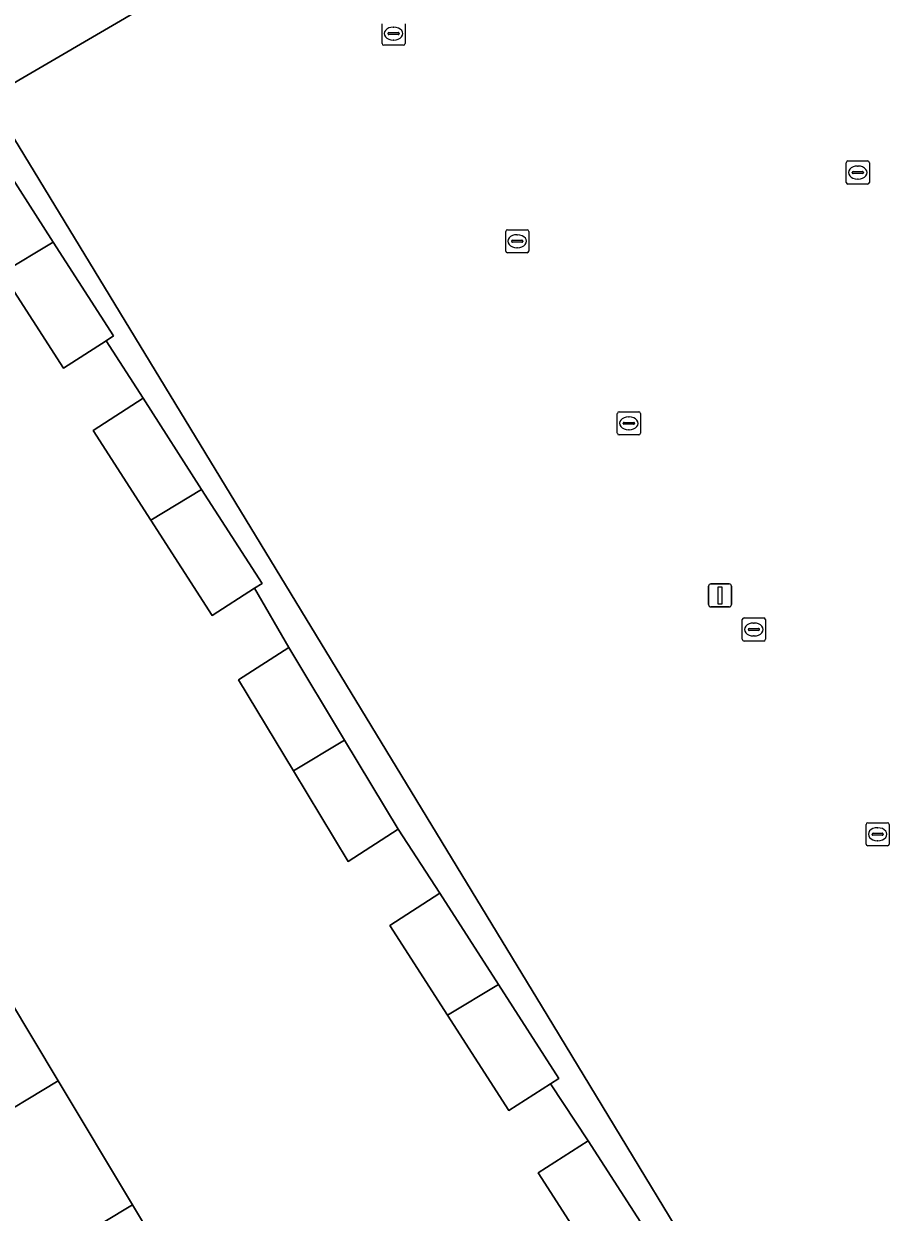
# Model space of a CAD drawing. Extents: x 159888 to 160761, y 384031 to 384750.
# Drawn here: x 160364.2 to 160401.6, y 384578.8 to 384630.2 of the extents above; entities that cross this region are included whole.
import ezdxf

# ---------------------------------------------------------------- set-up
doc = ezdxf.new("R2010")
doc.units = 0
for name, color, linetype in [('IMGEO_Erf', 7, 'Continuous'), ('IMGEO_Kolk', 7, 'Continuous'), ('IMGEO_Lichtmast', 7, 'Continuous'), ('IMGEO_Pand', 7, 'Continuous'), ('IMGEO_Voetpad_open', 7, 'Continuous')]:
    doc.layers.add(name, color=color, linetype=linetype)

msp = doc.modelspace()

# ---------------------------------------------------------------- linework, layer by layer
at = {"layer": 'IMGEO_Erf'}
for points in [[(160391.074, 384643.61), (160362.672, 384627.03), (160386.83, 384587.328), (160396.112, 384572.03)], [(160388.942, 384576.619), (160386.447, 384580.5), (160388.61, 384581.89), (160386.976, 384584.354), (160385.176, 384583.196), (160382.523, 384587.323), (160380.027, 384591.206), (160382.19, 384592.596), (160380.392, 384595.367), (160378.222, 384593.972), (160375.862, 384597.889), (160373.484, 384601.834), (160375.655, 384603.229), (160374.171, 384605.791), (160372.335, 384604.61), (160369.682, 384608.738), (160367.186, 384612.62), (160369.349, 384614.01), (160367.75, 384616.497), (160365.915, 384615.317), (160363.261, 384619.446)], [(160362.468, 384589.829), (160365.677, 384584.476), (160368.888, 384579.122), (160372.097, 384573.77)]]:
    msp.add_lwpolyline(points, dxfattribs=at)
at = {"layer": 'IMGEO_Kolk'}
for p, q in [((160379.691, 384629.363), (160379.691, 384630.215)), ((160379.95, 384629.783), (160379.95, 384629.795)), ((160379.993, 384629.832), (160380.391, 384629.832)), ((160380.179, 384630.069), (160380.204, 384630.069)), ((160380.434, 384629.795), (160380.434, 384629.783)), ((160380.692, 384630.215), (160380.692, 384629.363)), ((160380.618, 384629.289), (160379.766, 384629.289)), ((160380.388, 384629.746), (160379.99, 384629.746)), ((160380.202, 384629.509), (160380.177, 384629.509)), ((160399.778, 384623.352), (160399.778, 384624.204)), ((160399.853, 384624.278), (160400.705, 384624.278)), ((160400.779, 384624.204), (160400.779, 384623.352)), ((160400.037, 384623.772), (160400.037, 384623.784)), ((160400.475, 384623.735), (160400.077, 384623.735)), ((160400.08, 384623.821), (160400.478, 384623.821)), ((160400.266, 384624.058), (160400.291, 384624.058)), ((160400.521, 384623.784), (160400.521, 384623.772)), ((160400.705, 384623.278), (160399.853, 384623.278)), ((160400.289, 384623.498), (160400.264, 384623.498)), ((160385.042, 384620.38), (160385.042, 384621.232)), ((160385.117, 384621.306), (160385.969, 384621.306)), ((160385.53, 384621.086), (160385.555, 384621.086)), ((160386.043, 384621.232), (160386.043, 384620.38)), ((160385.301, 384620.8), (160385.301, 384620.812)), ((160385.739, 384620.763), (160385.341, 384620.763)), ((160385.344, 384620.849), (160385.742, 384620.849)), ((160385.553, 384620.526), (160385.528, 384620.526)), ((160385.785, 384620.812), (160385.785, 384620.8)), ((160385.969, 384620.306), (160385.117, 384620.306)), ((160389.873, 384612.502), (160389.873, 384613.354)), ((160389.948, 384613.428), (160390.8, 384613.428)), ((160390.874, 384613.354), (160390.874, 384612.502)), ((160390.132, 384612.922), (160390.132, 384612.934)), ((160390.57, 384612.885), (160390.172, 384612.885)), ((160390.175, 384612.971), (160390.573, 384612.971)), ((160390.361, 384613.208), (160390.386, 384613.208)), ((160390.616, 384612.934), (160390.616, 384612.922)), ((160390.8, 384612.428), (160389.948, 384612.428)), ((160390.384, 384612.648), (160390.359, 384612.648)), ((160395.28, 384603.583), (160395.28, 384604.435)), ((160395.355, 384604.509), (160396.207, 384604.509)), ((160395.582, 384604.052), (160395.98, 384604.052)), ((160395.768, 384604.289), (160395.793, 384604.289)), ((160396.281, 384604.435), (160396.281, 384603.583)), ((160395.539, 384604.003), (160395.539, 384604.015)), ((160395.977, 384603.966), (160395.579, 384603.966)), ((160395.791, 384603.729), (160395.766, 384603.729)), ((160396.023, 384604.015), (160396.023, 384604.003)), ((160396.207, 384603.509), (160395.355, 384603.509)), ((160400.637, 384594.724), (160400.637, 384595.576)), ((160400.712, 384595.65), (160401.564, 384595.65)), ((160401.125, 384595.43), (160401.15, 384595.43)), ((160401.638, 384595.576), (160401.638, 384594.724)), ((160400.896, 384595.144), (160400.896, 384595.156)), ((160401.334, 384595.107), (160400.936, 384595.107)), ((160400.939, 384595.193), (160401.337, 384595.193)), ((160401.148, 384594.87), (160401.123, 384594.87)), ((160401.38, 384595.156), (160401.38, 384595.144)), ((160401.564, 384594.65), (160400.712, 384594.65))]:
    msp.add_line(p, q, dxfattribs=at)
for points in [[(160379.691, 384629.363), (160379.691, 384630.215)], [(160380.692, 384630.215), (160380.692, 384629.363)], [(160380.618, 384629.289), (160379.766, 384629.289)], [(160399.778, 384623.352), (160399.778, 384624.204)], [(160399.853, 384624.278), (160400.705, 384624.278)], [(160400.779, 384624.204), (160400.779, 384623.352)], [(160400.705, 384623.278), (160399.853, 384623.278)], [(160385.042, 384620.38), (160385.042, 384621.232)], [(160385.117, 384621.306), (160385.969, 384621.306)], [(160386.043, 384621.232), (160386.043, 384620.38)], [(160385.969, 384620.306), (160385.117, 384620.306)], [(160389.873, 384612.502), (160389.873, 384613.354)], [(160389.948, 384613.428), (160390.8, 384613.428)], [(160390.874, 384613.354), (160390.874, 384612.502)], [(160390.8, 384612.428), (160389.948, 384612.428)], [(160395.28, 384603.583), (160395.28, 384604.435)], [(160395.355, 384604.509), (160396.207, 384604.509)], [(160396.281, 384604.435), (160396.281, 384603.583)], [(160396.207, 384603.509), (160395.355, 384603.509)], [(160400.637, 384594.724), (160400.637, 384595.576)], [(160400.712, 384595.65), (160401.564, 384595.65)], [(160401.638, 384595.576), (160401.638, 384594.724)], [(160401.564, 384594.65), (160400.712, 384594.65)]]:
    msp.add_lwpolyline(points, dxfattribs=at)
for centre, radius, start, end in [((160379.99, 384629.792), 0.0403, 85.8775, 175.7526), ((160379.987, 384629.782), 0.0366, 178.938, 274.7102), ((160380.391, 384629.789), 0.043, 264.8664, 352.4533), ((160380.395, 384629.794), 0.0386, 1.7309, 96.639), ((160379.768, 384629.365), 0.0765, 181.552, 268.448), ((160379.768, 384629.365), 0.0765, 181.552, 268.448), ((160380.616, 384629.365), 0.0765, 271.552, 358.448), ((160380.616, 384629.365), 0.0765, 271.552, 358.448), ((160399.855, 384624.202), 0.0765, 91.552, 178.448), ((160399.855, 384624.202), 0.0765, 91.552, 178.448), ((160400.703, 384624.202), 0.0765, 1.552, 88.448), ((160400.703, 384624.202), 0.0765, 1.552, 88.448), ((160400.077, 384623.781), 0.0403, 85.8775, 175.7526), ((160400.074, 384623.771), 0.0366, 178.938, 274.7102), ((160400.478, 384623.778), 0.043, 264.8664, 352.4533), ((160400.482, 384623.783), 0.0386, 1.7309, 96.639), ((160399.855, 384623.354), 0.0765, 181.552, 268.448), ((160399.855, 384623.354), 0.0765, 181.552, 268.448), ((160400.703, 384623.354), 0.0765, 271.552, 358.448), ((160400.703, 384623.354), 0.0765, 271.552, 358.448), ((160385.119, 384621.23), 0.0765, 91.552, 178.448), ((160385.119, 384621.23), 0.0765, 91.552, 178.448), ((160385.967, 384621.23), 0.0765, 1.552, 88.448), ((160385.967, 384621.23), 0.0765, 1.552, 88.448), ((160385.341, 384620.809), 0.0403, 85.8775, 175.7526), ((160385.338, 384620.799), 0.0366, 178.938, 274.7102), ((160385.742, 384620.806), 0.043, 264.8664, 352.4533), ((160385.746, 384620.811), 0.0386, 1.7309, 96.639), ((160385.119, 384620.382), 0.0765, 181.552, 268.448), ((160385.119, 384620.382), 0.0765, 181.552, 268.448), ((160385.967, 384620.382), 0.0765, 271.552, 358.448), ((160385.967, 384620.382), 0.0765, 271.552, 358.448), ((160389.95, 384613.352), 0.0765, 91.552, 178.448), ((160389.95, 384613.352), 0.0765, 91.552, 178.448), ((160390.798, 384613.352), 0.0765, 1.552, 88.448), ((160390.798, 384613.352), 0.0765, 1.552, 88.448), ((160390.172, 384612.931), 0.0403, 85.8775, 175.7526), ((160390.169, 384612.921), 0.0366, 178.938, 274.7102), ((160390.573, 384612.928), 0.043, 264.8664, 352.4533), ((160390.577, 384612.933), 0.0386, 1.7309, 96.639), ((160389.95, 384612.504), 0.0765, 181.552, 268.448), ((160389.95, 384612.504), 0.0765, 181.552, 268.448), ((160390.798, 384612.504), 0.0765, 271.552, 358.448), ((160390.798, 384612.504), 0.0765, 271.552, 358.448), ((160395.357, 384604.433), 0.0765, 91.552, 178.448), ((160395.357, 384604.433), 0.0765, 91.552, 178.448), ((160395.579, 384604.012), 0.0403, 85.8775, 175.7526), ((160395.984, 384604.014), 0.0386, 1.7309, 96.639), ((160396.205, 384604.433), 0.0765, 1.552, 88.448), ((160396.205, 384604.433), 0.0765, 1.552, 88.448), ((160395.357, 384603.585), 0.0765, 181.552, 268.448), ((160395.357, 384603.585), 0.0765, 181.552, 268.448), ((160395.576, 384604.002), 0.0366, 178.938, 274.7102), ((160395.98, 384604.009), 0.043, 264.8664, 352.4533), ((160396.205, 384603.585), 0.0765, 271.552, 358.448), ((160396.205, 384603.585), 0.0765, 271.552, 358.448), ((160400.714, 384595.574), 0.0765, 91.552, 178.448), ((160400.714, 384595.574), 0.0765, 91.552, 178.448), ((160401.562, 384595.574), 0.0765, 1.552, 88.448), ((160401.562, 384595.574), 0.0765, 1.552, 88.448), ((160400.936, 384595.153), 0.0403, 85.8775, 175.7526), ((160400.933, 384595.143), 0.0366, 178.938, 274.7102), ((160401.337, 384595.15), 0.043, 264.8664, 352.4533), ((160401.341, 384595.155), 0.0386, 1.7309, 96.639), ((160400.714, 384594.726), 0.0765, 181.552, 268.448), ((160400.714, 384594.726), 0.0765, 181.552, 268.448), ((160401.562, 384594.726), 0.0765, 271.552, 358.448), ((160401.562, 384594.726), 0.0765, 271.552, 358.448)]:
    msp.add_arc(centre, radius, start, end, dxfattribs=at)
for centre, major_axis, ratio, start_param, end_param in [((160380.178, 384629.789), (-0.387, 0.002), 0.722429, 4.712389, 7.853982), ((160380.203, 384629.789), (-0.39, 0.002), 0.717154, 1.570796, 4.712389), ((160400.265, 384623.778), (-0.387, 0.002), 0.722429, 4.712389, 7.853982), ((160400.29, 384623.778), (-0.39, 0.002), 0.717154, 1.570796, 4.712389), ((160385.529, 384620.806), (-0.387, 0.002), 0.722429, 4.712389, 7.853982), ((160385.554, 384620.806), (-0.39, 0.002), 0.717154, 1.570796, 4.712389), ((160390.36, 384612.928), (-0.387, 0.002), 0.722429, 4.712389, 7.853982), ((160390.385, 384612.928), (-0.39, 0.002), 0.717154, 1.570796, 4.712389), ((160395.767, 384604.009), (-0.387, 0.002), 0.722429, 4.712389, 7.853982), ((160395.792, 384604.009), (-0.39, 0.002), 0.717154, 1.570796, 4.712389), ((160401.124, 384595.15), (-0.387, 0.002), 0.722429, 4.712389, 7.853982), ((160401.149, 384595.15), (-0.39, 0.002), 0.717154, 1.570796, 4.712389)]:
    msp.add_ellipse(centre, major_axis=major_axis, ratio=ratio, start_param=start_param, end_param=end_param, dxfattribs=at)
at = {"layer": 'IMGEO_Lichtmast'}
for p, q in [((160393.822, 384605.084), (160393.822, 384605.884)), ((160393.822, 384605.884), (160393.822, 384605.084)), ((160393.922, 384605.984), (160394.712, 384605.984)), ((160394.712, 384605.984), (160393.922, 384605.984)), ((160394.812, 384605.884), (160394.812, 384605.084)), ((160394.812, 384605.084), (160394.812, 384605.884)), ((160394.712, 384604.984), (160393.922, 384604.984)), ((160393.922, 384604.984), (160394.712, 384604.984))]:
    msp.add_line(p, q, dxfattribs=at)
msp.add_lwpolyline([(160394.242, 384605.859), (160394.392, 384605.859), (160394.392, 384605.109), (160394.242, 384605.109), (160394.242, 384605.859)], dxfattribs=at)
for centre, start, end in [((160393.922, 384605.884), 90, 180), ((160393.922, 384605.884), 90, 180), ((160394.712, 384605.884), 0, 90), ((160394.712, 384605.884), 360, 90), ((160393.922, 384605.084), 180, 270), ((160393.922, 384605.084), 180, 270), ((160394.712, 384605.084), 270, 0), ((160394.712, 384605.084), 270, 0)]:
    msp.add_arc(centre, 0.1, start, end, dxfattribs=at)
at = {"layer": 'IMGEO_Pand'}
msp.add_lwpolyline([(160362.672, 384627.03), (160391.074, 384643.61)], dxfattribs=at)
for points in [[(160362.929, 384624.717), (160362.602, 384624.507), (160360.766, 384623.327), (160363.261, 384619.446), (160365.466, 384620.772)], [(160365.466, 384620.772), (160363.261, 384619.446), (160365.915, 384615.317), (160367.75, 384616.497), (160368.078, 384616.708)], [(160371.886, 384610.064), (160369.349, 384614.01), (160367.186, 384612.62), (160369.682, 384608.738)], [(160371.886, 384610.064), (160369.682, 384608.738), (160372.335, 384604.61), (160374.171, 384605.791), (160374.498, 384606.001)], [(160375.655, 384603.229), (160373.484, 384601.834), (160375.862, 384597.889), (160378.072, 384599.218)], [(160378.072, 384599.218), (160375.862, 384597.889), (160378.222, 384593.972), (160380.392, 384595.367)], [(160382.523, 384587.323), (160384.728, 384588.649), (160382.19, 384592.596), (160380.027, 384591.206)], [(160362.468, 384589.829), (160355.965, 384585.916), (160359.174, 384580.564), (160365.677, 384584.476)], [(160384.728, 384588.649), (160382.523, 384587.323), (160385.176, 384583.196), (160386.976, 384584.354), (160387.339, 384584.587)], [(160359.174, 384580.564), (160362.384, 384575.21), (160368.888, 384579.122), (160365.677, 384584.476)], [(160388.942, 384576.619), (160391.146, 384577.945), (160388.61, 384581.89), (160386.447, 384580.5)], [(160372.097, 384573.77), (160368.888, 384579.122), (160362.384, 384575.21), (160365.594, 384569.857)]]:
    msp.add_lwpolyline(points, close=True, dxfattribs=at)
at = {"layer": 'IMGEO_Voetpad_open'}
for points in [[(160396.112, 384572.03), (160386.83, 384587.328), (160362.672, 384627.03)], [(160362.929, 384624.717), (160365.466, 384620.772), (160368.078, 384616.708), (160367.75, 384616.497), (160369.349, 384614.01), (160371.886, 384610.064), (160374.498, 384606.001), (160374.171, 384605.791), (160375.655, 384603.229), (160378.072, 384599.218), (160380.392, 384595.367), (160382.19, 384592.596), (160384.728, 384588.649), (160387.339, 384584.587), (160386.976, 384584.354), (160388.61, 384581.89), (160391.146, 384577.945)]]:
    msp.add_lwpolyline(points, dxfattribs=at)

doc.saveas('drawing.dxf')
